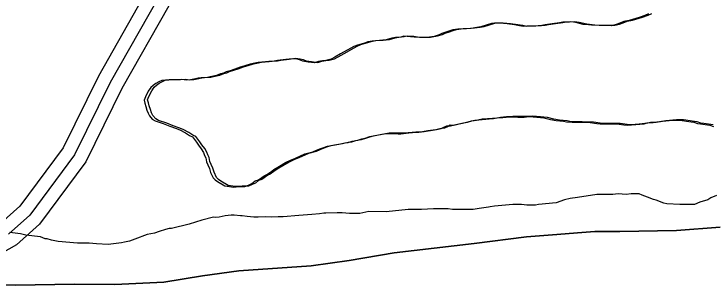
# Model space of a CAD drawing. Extents: x 3219052 to 3256913, y 800770 to 826146.
# Drawn here: x 3251550 to 3252341, y 813313 to 813620 of the extents above; entities that cross this region are included whole.
import ezdxf

# ---------------------------------------------------------------- set-up
doc = ezdxf.new("R2010")
doc.units = 0
for name, color, linetype in [('V-LEVE-TOET', 7, 'Continuous'), ('V-ROAD-CNTR', 7, 'Continuous'), ('V-SITE-VEGE', 7, 'Continuous'), ('V-TOPO-SHOR', 7, 'Continuous')]:
    doc.layers.add(name, color=color, linetype=linetype)

msp = doc.modelspace()

# ---------------------------------------------------------------- linework, layer by layer
at = {"layer": 'V-LEVE-TOET'}
for points in [[(3251471.61, 813313.8), (3251551.88, 813312.74), (3251617.85, 813313.63), (3251664.09, 813313.19), (3251719.5, 813315.99), (3251763.2, 813323.08), (3251804.3, 813329), (3251886.25, 813334.51), (3251929.23, 813340.42), (3251980.21, 813349.11), (3252071.1, 813359.75), (3252130.28, 813367.47), (3252164.57, 813369.9), (3252188.05, 813371.91), (3252207.77, 813373.23), (3252235.94, 813373.57), (3252300.26, 813374.46), (3252349.57, 813378.24)], [(3252349.57, 813378.24), (3252300.26, 813374.46), (3252235.94, 813373.57), (3252207.77, 813373.23), (3252188.05, 813371.91), (3252164.57, 813369.9), (3252130.28, 813367.47), (3252071.1, 813359.75), (3251980.21, 813349.11), (3251929.23, 813340.42), (3251886.25, 813334.51)], [(3251886.25, 813334.51), (3251804.3, 813329), (3251763.2, 813323.08), (3251719.5, 813315.99), (3251664.09, 813313.19), (3251617.85, 813313.63), (3251551.88, 813312.74), (3251471.61, 813313.8)]]:
    msp.add_lwpolyline(points, dxfattribs=at)
at = {"layer": 'V-ROAD-CNTR'}
for points in [[(3251700.77, 813647.22), (3251645.57, 813549.26), (3251605.46, 813468.01), (3251556.47, 813401.95), (3251535.02, 813382.78), (3251514.95, 813371.66), (3251494.57, 813361.34), (3251478.39, 813356.52), (3251464.87, 813354.8), (3251433.91, 813357.72), (3251131.5, 813376.48), (3251053.14, 813379.11), (3251008.4, 813376.16), (3250984.28, 813373.94), (3250959.77, 813370.15), (3250938.35, 813363.77), (3250907.76, 813353.89), (3250869.93, 813338.31)], [(3251713.3, 813638.91), (3251658.84, 813542.26), (3251618.31, 813460.16), (3251567.61, 813391.78), (3251543.76, 813370.47)], [(3251725.06, 813629.21), (3251672.11, 813535.25), (3251631.16, 813452.31), (3251578.75, 813381.62), (3251552.5, 813358.17), (3251529, 813345.15)]]:
    msp.add_lwpolyline(points, dxfattribs=at)
at = {"layer": 'V-SITE-VEGE'}
for p, q in [((3252257.67, 813615.73), (3252250.23, 813613.44)), ((3252264.17, 813618.01), (3252257.67, 813615.73)), ((3252268.36, 813619.85), (3252264.17, 813618.01)), ((3252090.6, 813609.04), (3252078.52, 813605.38)), ((3252093.85, 813609.49), (3252090.6, 813609.04)), ((3252099.89, 813609.46), (3252093.85, 813609.49)), ((3252108.23, 813608.5), (3252099.89, 813609.46)), ((3252116.58, 813607.53), (3252108.23, 813608.5)), ((3252122.14, 813606.58), (3252116.58, 813607.53)), ((3252147.66, 813606.93), (3252143.49, 813606.48)), ((3252151.38, 813607.38), (3252147.66, 813606.93)), ((3252159.27, 813608.74), (3252151.38, 813607.38)), ((3252167.63, 813609.63), (3252159.27, 813608.74)), ((3252171.34, 813610.54), (3252167.63, 813609.63)), ((3252175.06, 813610.52), (3252171.34, 813610.54)), ((3252180.62, 813610.96), (3252175.06, 813610.52)), ((3252186.19, 813610.01), (3252180.62, 813610.96)), ((3252194.53, 813608.11), (3252186.19, 813610.01)), ((3252200.56, 813607.63), (3252194.53, 813608.11)), ((3252203.81, 813607.15), (3252200.56, 813607.63)), ((3252212.62, 813606.65), (3252203.81, 813607.15)), ((3252216.33, 813606.63), (3252212.62, 813606.65)), ((3252226.54, 813606.58), (3252216.33, 813606.63)), ((3252231.65, 813607.95), (3252226.54, 813606.58)), ((3252235.83, 813609.33), (3252231.65, 813607.95)), ((3252240.48, 813611.16), (3252235.83, 813609.33)), ((3252246.52, 813612.53), (3252240.48, 813611.16)), ((3252250.23, 813613.44), (3252246.52, 813612.53)), ((3252039.06, 813599.06), (3252034.41, 813597.69)), ((3252042.31, 813600.44), (3252039.06, 813599.06)), ((3252046.96, 813601.81), (3252042.31, 813600.44)), ((3252052.53, 813602.71), (3252046.96, 813601.81)), ((3252058.56, 813603.15), (3252052.53, 813602.71)), ((3252067.38, 813603.57), (3252058.56, 813603.15)), ((3252073.88, 813604.47), (3252067.38, 813603.57)), ((3252078.52, 813605.38), (3252073.88, 813604.47)), ((3252126.78, 813605.63), (3252122.14, 813606.58)), ((3252130.49, 813606.08), (3252126.78, 813605.63)), ((3252136.99, 813606.05), (3252130.49, 813606.08)), ((3252143.49, 813606.48), (3252136.99, 813606.05)), ((3251977.78, 813592.37), (3251971.28, 813590.54)), ((3251981.96, 813593.28), (3251977.78, 813592.37)), ((3251988, 813593.72), (3251981.96, 813593.28)), ((3251991.25, 813594.63), (3251988, 813593.72)), ((3251998.67, 813594.13), (3251991.25, 813594.63)), ((3252002.84, 813593.65), (3251998.67, 813594.13)), ((3252008.88, 813593.16), (3252002.84, 813593.65)), ((3252012.12, 813593.15), (3252008.88, 813593.16)), ((3252017.69, 813593.12), (3252012.12, 813593.15)), ((3252025.58, 813594.48), (3252017.69, 813593.12)), ((3252031.16, 813596.31), (3252025.58, 813594.48)), ((3252034.41, 813597.69), (3252031.16, 813596.31)), ((3251938.77, 813584.65), (3251934.59, 813582.82)), ((3251946.67, 813586.94), (3251938.77, 813584.65)), ((3251950.39, 813588.32), (3251946.67, 813586.94)), ((3251955.5, 813589.22), (3251950.39, 813588.32)), ((3251963.85, 813589.65), (3251955.5, 813589.22)), ((3251971.28, 813590.54), (3251963.85, 813589.65)), ((3251931.34, 813580.97), (3251919.71, 813574.53)), ((3251934.59, 813582.82), (3251931.34, 813580.97)), ((3251857.51, 813568.31), (3251848.22, 813566.96)), ((3251864.93, 813569.21), (3251857.51, 813568.31)), ((3251870.04, 813568.72), (3251864.93, 813569.21)), ((3251873.28, 813567.78), (3251870.04, 813568.72)), ((3251876.99, 813566.37), (3251873.28, 813567.78)), ((3251902.97, 813567.18), (3251899.26, 813566.73)), ((3251909.01, 813568.55), (3251902.97, 813567.18)), ((3251913.2, 813570.85), (3251909.01, 813568.55)), ((3251919.71, 813574.53), (3251913.2, 813570.85)), ((3251805.97, 813559.72), (3251799.93, 813557.43)), ((3251811.08, 813561.09), (3251805.97, 813559.72)), ((3251817.12, 813562.92), (3251811.08, 813561.09)), ((3251820.83, 813563.83), (3251817.12, 813562.92)), ((3251826.4, 813564.73), (3251820.83, 813563.83)), ((3251834.76, 813565.63), (3251826.4, 813564.73)), ((3251838.47, 813566.07), (3251834.76, 813565.63)), ((3251844.51, 813566.51), (3251838.47, 813566.07)), ((3251848.22, 813566.96), (3251844.51, 813566.51)), ((3251883.01, 813565.41), (3251876.99, 813566.37)), ((3251889.97, 813564.45), (3251883.01, 813565.41)), ((3251894.61, 813565.83), (3251889.97, 813564.45)), ((3251899.26, 813566.73), (3251894.61, 813565.83)), ((3251783.66, 813551.93), (3251779.01, 813550.1)), ((3251786.91, 813552.85), (3251783.66, 813551.93)), ((3251790.17, 813554.23), (3251786.91, 813552.85)), ((3251794.81, 813555.59), (3251790.17, 813554.23)), ((3251799.93, 813557.43), (3251794.81, 813555.59)), ((3251717.28, 813544.34), (3251714.03, 813542.96)), ((3251725.64, 813545.23), (3251717.28, 813544.34)), ((3251731.2, 813545.21), (3251725.64, 813545.23)), ((3251734.45, 813545.19), (3251731.2, 813545.21)), ((3251740.02, 813545.63), (3251734.45, 813545.19)), ((3251745.12, 813544.68), (3251740.02, 813545.63)), ((3251749.76, 813545.12), (3251745.12, 813544.68)), ((3251755.33, 813546.49), (3251749.76, 813545.12)), ((3251758.58, 813546.94), (3251755.33, 813546.49)), ((3251761.83, 813547.39), (3251758.58, 813546.94)), ((3251768.8, 813547.82), (3251761.83, 813547.39)), ((3251772.05, 813548.74), (3251768.8, 813547.82)), ((3251779.01, 813550.1), (3251772.05, 813548.74)), ((3251704.72, 813536.51), (3251701.92, 813532.34)), ((3251707.51, 813538.81), (3251704.72, 813536.51)), ((3251710.31, 813541.12), (3251707.51, 813538.81)), ((3251714.03, 813542.96), (3251710.31, 813541.12)), ((3251701.92, 813532.34), (3251698.64, 813525.86)), ((3251698.64, 813525.86), (3251697.23, 813522.16)), ((3251697.23, 813522.16), (3251698.14, 813518.91)), ((3251698.14, 813518.91), (3251699.05, 813515.19)), ((3251699.05, 813515.19), (3251700.43, 813511.01)), ((3251700.43, 813511.01), (3251701.8, 813507.29)), ((3251701.8, 813507.29), (3251703.18, 813504.5)), ((3251703.18, 813504.5), (3251706.41, 813500.77)), ((3251706.41, 813500.77), (3251709.65, 813498.9)), ((3251709.65, 813498.9), (3251718.92, 813495.61)), ((3252050.2, 813494.61), (3252059.02, 813496.43)), ((3252059.02, 813496.43), (3252064.13, 813497.8)), ((3252064.13, 813497.8), (3252067.85, 813498.71)), ((3252067.85, 813498.71), (3252071.1, 813499.16)), ((3252071.1, 813499.16), (3252076.2, 813500.07)), ((3252076.2, 813500.07), (3252087.81, 813500.94)), ((3252087.81, 813500.94), (3252092.91, 813501.39)), ((3252092.91, 813501.39), (3252097.09, 813502.3)), ((3252097.09, 813502.3), (3252103.59, 813502.73)), ((3252103.59, 813502.73), (3252111.02, 813503.16)), ((3252111.02, 813503.16), (3252120.29, 813503.12)), ((3252120.29, 813503.12), (3252124.01, 813503.1)), ((3252124.01, 813503.1), (3252127.72, 813503.09)), ((3252127.72, 813503.09), (3252133.29, 813503.53)), ((3252133.29, 813503.53), (3252142.1, 813503.02)), ((3252142.1, 813503.02), (3252149.98, 813502.06)), ((3252149.98, 813502.06), (3252157.4, 813500.17)), ((3252157.4, 813500.17), (3252163.89, 813499.21)), ((3252163.89, 813499.21), (3252172.24, 813498.25)), ((3252172.24, 813498.25), (3252175.49, 813497.78)), ((3252175.49, 813497.78), (3252181.98, 813497.28)), ((3252181.98, 813497.28), (3252185.69, 813497.26)), ((3252185.69, 813497.26), (3252189.4, 813497.25)), ((3252189.4, 813497.25), (3252202.39, 813496.73)), ((3252202.39, 813496.73), (3252209.81, 813495.77)), ((3252263.63, 813495.53), (3252266.88, 813496.44)), ((3252266.88, 813496.44), (3252273.85, 813496.87)), ((3252273.85, 813496.87), (3252277.1, 813497.33)), ((3252277.1, 813497.33), (3252284.06, 813498.22)), ((3252284.06, 813498.22), (3252291.95, 813499.11)), ((3252291.95, 813499.11), (3252296.13, 813499.56)), ((3252296.13, 813499.56), (3252299.84, 813499.55)), ((3252299.84, 813499.55), (3252304.01, 813499.53)), ((3252304.01, 813499.53), (3252316.53, 813497.61)), ((3252316.53, 813497.61), (3252319.78, 813497.14)), ((3252319.78, 813497.14), (3252323.95, 813495.72)), ((3251718.92, 813495.61), (3251726.33, 813492.8)), ((3251726.33, 813492.8), (3251732.82, 813490.45)), ((3251732.82, 813490.45), (3251737.45, 813488.57)), ((3251737.45, 813488.57), (3251743.93, 813485.3)), ((3252014.44, 813486.88), (3252023.72, 813488.24)), ((3252023.72, 813488.24), (3252028.37, 813489.14)), ((3252028.37, 813489.14), (3252033.47, 813490.05)), ((3252033.47, 813490.05), (3252036.73, 813491.43)), ((3252036.73, 813491.43), (3252039.98, 813493.27)), ((3252039.98, 813493.27), (3252044.16, 813493.25)), ((3252044.16, 813493.25), (3252050.2, 813494.61)), ((3252209.81, 813495.77), (3252213.52, 813495.29)), ((3252213.52, 813495.29), (3252219.09, 813495.26)), ((3252219.09, 813495.26), (3252228.37, 813495.22)), ((3252228.37, 813495.22), (3252232.54, 813495.2)), ((3252232.54, 813495.2), (3252240.43, 813494.24)), ((3252240.43, 813494.24), (3252244.6, 813493.76)), ((3252244.6, 813493.76), (3252253.88, 813494.64)), ((3252253.88, 813494.64), (3252263.63, 813495.53)), ((3252323.95, 813495.72), (3252327.19, 813495.25)), ((3252327.19, 813495.25), (3252337.86, 813493.81)), ((3252337.86, 813493.81), (3252342.03, 813492.4)), ((3251743.93, 813485.3), (3251748.55, 813482.03)), ((3251748.55, 813482.03), (3251751.8, 813480.62)), ((3251751.8, 813480.62), (3251756.41, 813474.57)), ((3251947.59, 813479.29), (3251952.7, 813481.12)), ((3251952.7, 813481.12), (3251960.6, 813482.48)), ((3251960.6, 813482.48), (3251970.81, 813484.29)), ((3251970.81, 813484.29), (3251975.45, 813484.27)), ((3251975.45, 813484.27), (3251979.62, 813484.25)), ((3251979.62, 813484.25), (3251984.73, 813484.23)), ((3251984.73, 813484.23), (3251987.98, 813484.22)), ((3251987.98, 813484.22), (3251996.8, 813485.11)), ((3251996.8, 813485.11), (3252000.98, 813485.55)), ((3252000.98, 813485.55), (3252008.4, 813485.98)), ((3252008.4, 813485.98), (3252014.44, 813486.88)), ((3251756.41, 813474.57), (3251758.72, 813471.31)), ((3251911.36, 813471.1), (3251917.87, 813472.46)), ((3251917.87, 813472.46), (3251924.37, 813473.83)), ((3251924.37, 813473.83), (3251928.08, 813474.28)), ((3251928.08, 813474.28), (3251932.73, 813475.65)), ((3251932.73, 813475.65), (3251939.23, 813477.01)), ((3251939.23, 813477.01), (3251943.87, 813478.38)), ((3251943.87, 813478.38), (3251947.59, 813479.29)), ((3251758.72, 813471.31), (3251761.94, 813467.12)), ((3251761.94, 813467.12), (3251764.25, 813462.94)), ((3251888.13, 813463.78), (3251892.31, 813465.62)), ((3251892.31, 813465.62), (3251896.03, 813466.99)), ((3251896.03, 813466.99), (3251899.75, 813468.37)), ((3251899.75, 813468.37), (3251904.86, 813470.2)), ((3251904.86, 813470.2), (3251911.36, 813471.1)), ((3251764.25, 813462.94), (3251765.62, 813459.68)), ((3251765.62, 813459.68), (3251767, 813456.89)), ((3251767, 813456.89), (3251767.91, 813452.25)), ((3251863.04, 813454.15), (3251868.61, 813456.45)), ((3251868.61, 813456.45), (3251879.31, 813461.5)), ((3251879.31, 813461.5), (3251888.13, 813463.78)), ((3251767.91, 813452.25), (3251769.29, 813448.99)), ((3251769.29, 813448.99), (3251771.12, 813444.81)), ((3251850.48, 813447.24), (3251857.45, 813451.39)), ((3251857.45, 813451.39), (3251863.04, 813454.15)), ((3251771.12, 813444.81), (3251772.5, 813440.16)), ((3251836.05, 813438.03), (3251840.24, 813440.79)), ((3251840.24, 813440.79), (3251843.96, 813443.56)), ((3251843.96, 813443.56), (3251850.48, 813447.24)), ((3251772.5, 813440.16), (3251775.25, 813434.12)), ((3251775.25, 813434.12), (3251777.56, 813431.79)), ((3251826.74, 813432.04), (3251833.26, 813436.65)), ((3251833.26, 813436.65), (3251836.05, 813438.03)), ((3251777.56, 813431.79), (3251780.34, 813429.92)), ((3251780.34, 813429.92), (3251788.67, 813425.24)), ((3251788.67, 813425.24), (3251793.77, 813424.29)), ((3251811.4, 813424.21), (3251815.58, 813426.05)), ((3251815.58, 813426.05), (3251819.3, 813427.89)), ((3251819.3, 813427.89), (3251823.03, 813430.66)), ((3251823.03, 813430.66), (3251826.74, 813432.04)), ((3251793.77, 813424.29), (3251798.41, 813423.81)), ((3251798.41, 813423.81), (3251804.44, 813424.25)), ((3251804.44, 813424.25), (3251811.4, 813424.21)), ((3252173.43, 813409.4), (3252163.75, 813405.99)), ((3252179.64, 813410.76), (3252173.43, 813409.4)), ((3252187.93, 813412.1), (3252179.64, 813410.76)), ((3252210.03, 813415.45), (3252187.93, 813412.1)), ((3252227.97, 813415.37), (3252210.03, 813415.45)), ((3252234.18, 813416.04), (3252227.97, 813415.37)), ((3252243.15, 813415.3), (3252234.18, 813416.04)), ((3252248.68, 813415.97), (3252243.15, 813415.3)), ((3252257.65, 813415.93), (3252248.68, 813415.97)), ((3252261.09, 813414.54), (3252257.65, 813415.93)), ((3252267.29, 813412.44), (3252261.09, 813414.54)), ((3252274.18, 813409.65), (3252267.29, 813412.44)), ((3252276.94, 813408.95), (3252274.18, 813409.65)), ((3252285.89, 813405.46), (3252276.94, 813408.95)), ((3252335.6, 813409.38), (3252326.61, 813406.66)), ((3252339.06, 813411.43), (3252335.6, 813409.38)), ((3252345.28, 813414.16), (3252339.06, 813411.43)), ((3252087.13, 813400.81), (3252076.77, 813399.48)), ((3252089.2, 813401.49), (3252087.13, 813400.81)), ((3252094.04, 813402.16), (3252089.2, 813401.49)), ((3252114.75, 813404.14), (3252094.04, 813402.16)), ((3252124.41, 813404.1), (3252114.75, 813404.14)), ((3252130.61, 813403.38), (3252124.41, 813404.1)), ((3252140.28, 813403.34), (3252130.61, 813403.38)), ((3252143.73, 813404.01), (3252140.28, 813403.34)), ((3252163.75, 813405.99), (3252143.73, 813404.01)), ((3252289.34, 813404.75), (3252285.89, 813405.46)), ((3252303.83, 813403.99), (3252289.34, 813404.75)), ((3252320.39, 813403.92), (3252303.83, 813403.99)), ((3252326.61, 813406.66), (3252320.39, 813403.92)), ((3251895.94, 813393.37), (3251886.97, 813392.72)), ((3251900.77, 813394.04), (3251895.94, 813393.37)), ((3251902.85, 813394.04), (3251900.77, 813394.04)), ((3251915.96, 813394.67), (3251902.85, 813394.04)), ((3251921.48, 813394.64), (3251915.96, 813394.67)), ((3251929.76, 813393.92), (3251921.48, 813394.64)), ((3251941.49, 813393.86), (3251929.76, 813393.92)), ((3251951.85, 813395.89), (3251941.49, 813393.86)), ((3251971.17, 813395.8), (3251951.85, 813395.89)), ((3251996.03, 813398.45), (3251971.17, 813395.8)), ((3252011.21, 813398.39), (3251996.03, 813398.45)), ((3252025.01, 813399.02), (3252011.21, 813398.39)), ((3252033.98, 813398.98), (3252025.01, 813399.02)), ((3252041.58, 813398.94), (3252033.98, 813398.98)), ((3252046.4, 813398.23), (3252041.58, 813398.94)), ((3252069.86, 813398.13), (3252046.4, 813398.23)), ((3252076.77, 813399.48), (3252069.86, 813398.13)), ((3251762.73, 813386.37), (3251748.21, 813381.61)), ((3251775.85, 813389.77), (3251762.73, 813386.37)), ((3251777.92, 813389.07), (3251775.85, 813389.77)), ((3251782.06, 813389.74), (3251777.92, 813389.07)), ((3251788.97, 813391.09), (3251782.06, 813389.74)), ((3251795.87, 813391.75), (3251788.97, 813391.09)), ((3251799.32, 813391.73), (3251795.87, 813391.75)), ((3251806.22, 813391.01), (3251799.32, 813391.73)), ((3251808.29, 813391), (3251806.22, 813391.01)), ((3251813.81, 813390.29), (3251808.29, 813391)), ((3251821.4, 813389.56), (3251813.81, 813390.29)), ((3251826.23, 813389.54), (3251821.4, 813389.56)), ((3251835.2, 813390.19), (3251826.23, 813389.54)), ((3251841.41, 813389.47), (3251835.2, 813390.19)), ((3251849, 813390.13), (3251841.41, 813389.47)), ((3251854.52, 813390.11), (3251849, 813390.13)), ((3251872.47, 813391.41), (3251854.52, 813390.11)), ((3251886.97, 813392.72), (3251872.47, 813391.41)), ((3251748.21, 813381.61), (3251728.18, 813376.86)), ((3251557.01, 813370.72), (3251545.29, 813372.15)), ((3251563.22, 813369.31), (3251557.01, 813370.72)), ((3251579.77, 813367.17), (3251563.22, 813369.31)), ((3251700.54, 813370.08), (3251686.72, 813364.63)), ((3251708.83, 813371.43), (3251700.54, 813370.08)), ((3251714.36, 813373.47), (3251708.83, 813371.43)), ((3251721.27, 813375.51), (3251714.36, 813373.47)), ((3251725.42, 813376.88), (3251721.27, 813375.51)), ((3251728.18, 813376.86), (3251725.42, 813376.88)), ((3251585.28, 813365.07), (3251579.77, 813367.17)), ((3251587.35, 813365.07), (3251585.28, 813365.07)), ((3251592.17, 813363.66), (3251587.35, 813365.07)), ((3251599.76, 813362.25), (3251592.17, 813363.66)), ((3251621.83, 813360.08), (3251599.76, 813362.25)), ((3251674.97, 813361.23), (3251671.52, 813360.55)), ((3251680.5, 813362.58), (3251674.97, 813361.23)), ((3251686.72, 813364.63), (3251680.5, 813362.58)), ((3251634.94, 813360.02), (3251621.83, 813360.08)), ((3251643.22, 813359.3), (3251634.94, 813360.02)), ((3251656.33, 813358.55), (3251643.22, 813359.3)), ((3251671.52, 813360.55), (3251656.33, 813358.55))]:
    msp.add_line(p, q, dxfattribs=at)
at = {"layer": 'V-TOPO-SHOR'}
for points in [[(3252204.43, 813608.06), (3252207.67, 813607.58), (3252216.49, 813607.08), (3252220.2, 813607.06), (3252230.41, 813607.02), (3252235.52, 813608.38), (3252239.7, 813609.76), (3252244.35, 813611.59), (3252250.38, 813612.96), (3252254.1, 813613.87), (3252261.53, 813616.16), (3252268.04, 813618.45), (3252272.22, 813620.29)], [(3251906.84, 813567.61), (3251912.88, 813568.98), (3251917.06, 813571.28), (3251923.57, 813574.96), (3251935.2, 813581.41), (3251938.46, 813583.25), (3251942.64, 813585.09), (3251950.54, 813587.37), (3251954.26, 813588.75), (3251959.37, 813589.65), (3251967.72, 813590.08), (3251975.15, 813590.98), (3251981.65, 813592.8), (3251985.83, 813593.71), (3251991.86, 813594.15), (3251995.12, 813595.06), (3252002.54, 813594.57), (3252006.71, 813594.08), (3252012.74, 813593.59), (3252015.99, 813593.58), (3252021.55, 813593.55), (3252029.45, 813594.91), (3252035.03, 813596.74), (3252038.28, 813598.12), (3252042.92, 813599.49), (3252046.18, 813600.87), (3252050.82, 813602.24), (3252056.4, 813603.14), (3252062.43, 813603.58), (3252071.25, 813604.01), (3252077.75, 813604.9), (3252082.39, 813605.81), (3252094.47, 813609.47), (3252097.72, 813609.92), (3252103.75, 813609.89), (3252112.1, 813608.93), (3252120.45, 813607.96), (3252126.01, 813607.01), (3252130.65, 813606.06), (3252134.36, 813606.51), (3252140.85, 813606.48), (3252147.35, 813606.92), (3252151.53, 813607.36), (3252155.24, 813607.81), (3252163.14, 813609.17), (3252171.49, 813610.06), (3252175.21, 813610.97), (3252178.92, 813610.95), (3252184.49, 813611.39), (3252190.05, 813610.44), (3252198.4, 813608.55), (3252204.43, 813608.06)], [(3251947.74, 813478.81), (3251943.09, 813477.44), (3251936.59, 813476.08), (3251931.95, 813474.71), (3251928.23, 813474.26), (3251921.73, 813472.9), (3251915.23, 813471.53), (3251908.73, 813470.63), (3251903.62, 813468.8), (3251899.9, 813467.42), (3251896.18, 813466.05), (3251892, 813464.21), (3251883.17, 813461.93), (3251872.48, 813456.88), (3251866.9, 813454.58), (3251861.32, 813451.82), (3251854.34, 813447.67), (3251847.83, 813443.99), (3251844.1, 813441.22), (3251839.92, 813438.46), (3251837.13, 813437.08), (3251830.61, 813432.47), (3251826.89, 813431.09), (3251823.17, 813428.33), (3251819.45, 813426.48), (3251815.27, 813424.65), (3251808.31, 813424.68), (3251802.27, 813424.24), (3251797.64, 813424.72), (3251792.54, 813425.68), (3251784.21, 813430.35), (3251781.43, 813432.22), (3251779.12, 813434.55), (3251776.36, 813440.59), (3251774.99, 813445.24), (3251773.15, 813449.42), (3251771.78, 813452.68), (3251770.87, 813457.32), (3251769.49, 813460.11), (3251768.11, 813463.37), (3251765.81, 813467.55), (3251762.58, 813471.74), (3251760.27, 813475), (3251755.66, 813481.05), (3251752.42, 813482.46), (3251747.8, 813485.73), (3251741.31, 813489), (3251736.68, 813490.88), (3251730.2, 813493.23), (3251722.79, 813496.05), (3251713.52, 813499.33), (3251710.28, 813501.2), (3251707.05, 813504.93), (3251705.67, 813507.72), (3251704.29, 813511.44), (3251702.92, 813515.62), (3251702.01, 813519.34), (3251701.1, 813522.59), (3251702.5, 813526.29), (3251705.78, 813532.78), (3251708.58, 813536.94), (3251711.38, 813539.24), (3251714.17, 813541.55), (3251717.89, 813543.39), (3251721.15, 813544.77), (3251729.5, 813545.66), (3251735.07, 813545.64), (3251738.32, 813545.62), (3251743.89, 813546.06), (3251748.99, 813545.11), (3251753.63, 813545.56), (3251759.2, 813546.92), (3251762.45, 813547.37), (3251765.7, 813547.82), (3251772.66, 813548.25), (3251775.92, 813549.17), (3251782.88, 813550.53), (3251787.53, 813552.36), (3251790.78, 813553.28), (3251794.03, 813554.66), (3251798.68, 813556.03), (3251803.79, 813557.86), (3251809.83, 813560.15), (3251814.94, 813561.52), (3251820.98, 813563.35), (3251824.7, 813564.26), (3251830.27, 813565.17), (3251838.63, 813566.06), (3251842.34, 813566.51), (3251848.37, 813566.94), (3251852.09, 813567.39), (3251861.37, 813568.74), (3251868.8, 813569.64), (3251873.9, 813569.15), (3251877.15, 813568.21), (3251880.85, 813566.8), (3251886.88, 813565.84), (3251893.83, 813564.89), (3251898.48, 813566.26), (3251903.12, 813567.17), (3251906.84, 813567.61)], [(3252341.73, 813494.24), (3252331.06, 813495.68), (3252327.82, 813496.16), (3252323.65, 813497.57), (3252320.4, 813498.05), (3252307.88, 813499.96), (3252303.71, 813499.98), (3252299.99, 813499.99), (3252295.82, 813499.55), (3252287.92, 813498.65), (3252280.96, 813497.76), (3252277.71, 813497.31), (3252270.75, 813496.87), (3252267.5, 813495.96), (3252257.75, 813495.07), (3252248.47, 813494.19), (3252244.29, 813494.67), (3252236.41, 813495.63), (3252232.23, 813495.65), (3252222.96, 813495.69), (3252217.39, 813495.72), (3252213.68, 813496.2), (3252206.26, 813497.16), (3252193.27, 813497.68), (3252189.56, 813497.7), (3252185.85, 813497.71), (3252179.35, 813498.21), (3252176.1, 813498.68), (3252167.76, 813499.65), (3252161.27, 813500.61), (3252153.85, 813502.49), (3252145.97, 813503.46), (3252137.15, 813503.96), (3252131.58, 813503.52), (3252127.87, 813503.54), (3252124.16, 813503.55), (3252114.88, 813503.59), (3252107.46, 813503.16), (3252100.96, 813502.73), (3252096.78, 813501.82), (3252091.67, 813501.38), (3252080.07, 813500.5), (3252074.96, 813499.59), (3252071.71, 813499.14), (3252068, 813498.23), (3252062.89, 813496.86), (3252054.06, 813495.05), (3252048.02, 813493.68), (3252043.85, 813493.7), (3252040.59, 813491.86), (3252037.34, 813490.48), (3252032.23, 813489.58), (3252027.59, 813488.67), (3252018.3, 813487.32), (3252012.27, 813486.42), (3252004.84, 813485.98), (3252000.66, 813485.54), (3251991.84, 813484.65), (3251988.6, 813484.66), (3251983.49, 813484.69), (3251979.32, 813484.71), (3251974.68, 813484.72), (3251964.46, 813482.92), (3251956.57, 813481.56), (3251951.46, 813479.72), (3251947.74, 813478.81)]]:
    msp.add_lwpolyline(points, dxfattribs=at)

doc.saveas('drawing.dxf')
